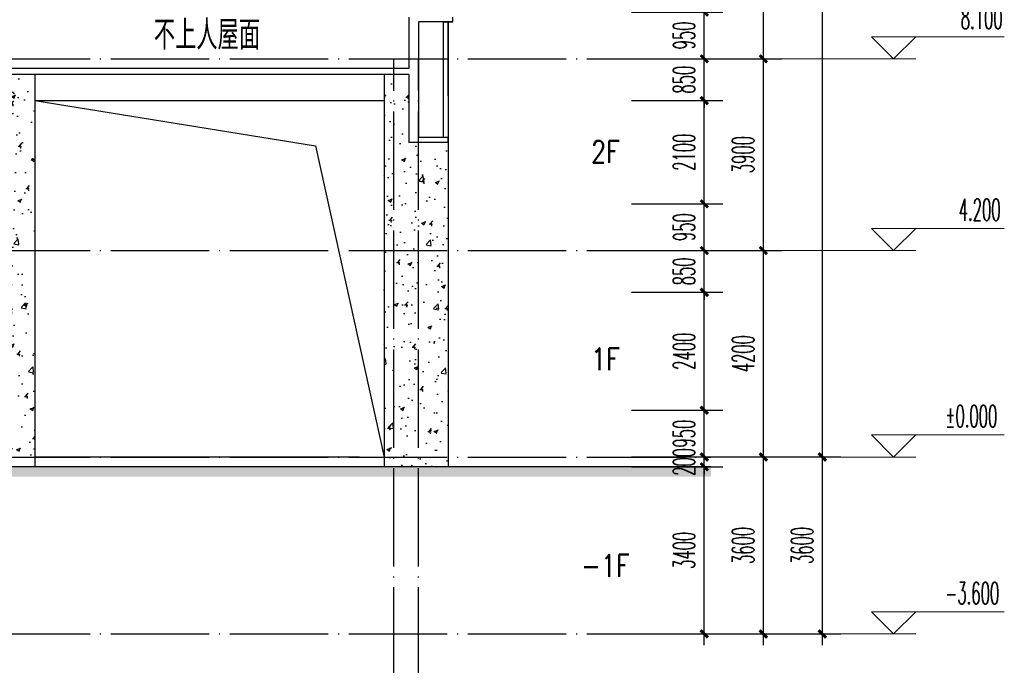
# Model space of a CAD drawing. Extents: x 1779708 to 7299578, y -1121471 to 88434.
# Tile 586 of 656: x 5553262 to 5573283, y -1009796 to -996662. Entities that reach past the tile are written whole.
import ezdxf

# ---------------------------------------------------------------- set-up
doc = ezdxf.new("R2010")
doc.units = 0
doc.header["$LTSCALE"] = 1000
doc.header["$MEASUREMENT"] = 0
doc.linetypes.add('DOTE', pattern=[2.42, 2, -0.2, 0.02, -0.2])
doc.layers.get('0').update_dxf_attribs({"linetype": 'CONTINUOUS'})
doc.layers.get('Defpoints').update_dxf_attribs({"linetype": 'CONTINUOUS'})
doc.layers.add('DIM_ELEV', color=3, linetype='CONTINUOUS', lineweight=13)
for name, color, linetype in [('DOTE', 1, 'DOTE'), ('PUB_DIM', 3, 'CONTINUOUS'), ('PUB_TEXT', 7, 'CONTINUOUS'), ('SPACE', 7, 'CONTINUOUS'), ('WALL', 255, 'CONTINUOUS'), ('可见线', 6, 'CONTINUOUS'), ('立面中线', 140, 'CONTINUOUS'), ('立面填充图例白', 7, 'CONTINUOUS'), ('立面粗线', 30, 'CONTINUOUS'), ('立面细线', 114, 'CONTINUOUS')]:
    doc.layers.add(name, color=color, linetype=linetype)
doc.styles.add('_TCH_DIM', font='SIMPLEX.shx', dxfattribs={"width": 0.7, "bigfont": 'GBCBIG.shx'})
doc.styles.add('_TCH_DIM_T3', font='SIMPLEX.shx', dxfattribs={"width": 0.494118, "bigfont": 'GBCBIG.shx'})
doc.styles.add('_TCH_SPACE', font='SIMPLEX', dxfattribs={"height": 5, "bigfont": 'GBCBIG'})
doc.styles.add('dim_font', font='SIMPLEX.shx', dxfattribs={"width": 0.8})
doc.dimstyles.new('_TCH_ARCH&&150', dxfattribs={"dimtxt": 446.25, "dimasz": 150, "dimexe": 375, "dimexo": 450, "dimgap": 189.375, "dimtad": 1, "dimdec": 0, "dimzin": 0, "dimdsep": 46, "dimtxsty": '_TCH_DIM_T3', "dimblk": 'ARCHTICK', "dimcen": 0.09, "dimdle": 225, "dimclrt": 7, "dimazin": 2, "dimtfac": 1, "dimtdec": 0, "dimtix": 1, "dimtmove": 2, "dimatfit": 3, "dimfxl": 250, "dimtolj": 1, "dimtzin": 0, "dimarcsym": 0})
pattern_1 = [(50, (0, -3328.6), (819.83101, -71.725885), [85.725, -942.975]), (355, (0, -3328.6), (-158.59272, 859.75489), [68.58, -754.38]), (100.451, (68.3, -3334.6), (661.24126, 788.0251), [72.855, -801.405]), (46.1842, (0, -3100), (1219.85568, -189.19048), [128.5875, -1414.4625]), (96.6356, (101.7, -3115.8), (1068.31906, 1113.415), [109.2825, -1202.1075]), (351.184, (0, -3100), (1068.32073, 1113.41303), [102.87, -1131.57]), (21, (114.3, -3157.15), (682.26696, -460.19483), [85.725, -942.975]), (326, (114.3, -3157.15), (278.10913, 828.84585), [68.58, -754.38]), (71.4514, (171.16, -3195.5), (960.37421, 368.65286), [72.855, -801.405]), (37.5, (0, -3328.6), (13.898715, 380.497675), [0, -745.236, 0, -765.81, 0, -757.2375]), (7.5, (0, -3328.6), (300.68848, 450.812587), [0, -436.626, 0, -728.091, 0, -288.6075]), (327.5, (-254.9, -3328.6), (610.157678, -25.779348), [0, -285.75, 0, -891.54, 0, -1183.005]), (317.5, (-369.2, -3328.6), (666.581316, 114.41921), [0, -371.475, 0, -592.074, 0, -840.105])]

# ---------------------------------------------------------------- blocks, each defined once
blk = doc.blocks.new('_ArchTick')
at = {"color": 0, "linetype": 'ByBlock', "const_width": 0.4}
blk.add_lwpolyline([(-0.5, -0.5), (0.5, 0.5)], dxfattribs=at)
blk = doc.blocks.new('*D223')
at = {"layer": 'Defpoints', "color": 0, "transparency": 16777216}
for p in [(5567650, -1005558), (5569583, -1005558), (5567650, -1009158)]:
    blk.add_point(p, dxfattribs=at)
at = {"layer": 'PUB_DIM', "color": 0, "lineweight": -2, "transparency": 16777216}
for p, q in [((5569583, -1009383), (5569583, -1005333)), ((5568100, -1005558), (5569958, -1005558)), ((5568100, -1009158), (5569958, -1009158))]:
    blk.add_line(p, q, dxfattribs=at)
at = {"layer": 'PUB_DIM', "color": 0, "lineweight": -2, "transparency": 16777216, "xscale": 150, "yscale": 150, "zscale": 150}
for p, rotation in [((5569583, -1005558), 90), ((5569583, -1009158), 270)]:
    blk.add_blockref('_ArchTick', p, dxfattribs=dict(at, rotation=rotation))
at = {"layer": 'PUB_DIM', "color": 7, "transparency": 16777216, "insert": (5569170, -1007358), "char_height": 446.2, "attachment_point": 5, "rotation": 90, "style": '_TCH_DIM_T3'}
blk.add_mtext('\\A1;3600', dxfattribs=at)
blk = doc.blocks.new('*D224')
at = {"layer": 'Defpoints', "color": 0, "transparency": 16777216}
for p in [(5567650, -981808), (5569583, -981808), (5567650, -1005558)]:
    blk.add_point(p, dxfattribs=at)
at = {"layer": 'PUB_DIM', "color": 0, "lineweight": -2, "transparency": 16777216}
for p, q in [((5569583, -1005783), (5569583, -981583)), ((5568100, -981808), (5569958, -981808)), ((5568100, -1005558), (5569958, -1005558))]:
    blk.add_line(p, q, dxfattribs=at)
at = {"layer": 'PUB_DIM', "color": 0, "lineweight": -2, "transparency": 16777216, "xscale": 150, "yscale": 150, "zscale": 150}
for p, rotation in [((5569583, -981808), 90), ((5569583, -1005558), 270)]:
    blk.add_blockref('_ArchTick', p, dxfattribs=dict(at, rotation=rotation))
at = {"layer": 'PUB_DIM', "color": 7, "transparency": 16777216, "insert": (5569170, -993683), "char_height": 446.2, "attachment_point": 5, "rotation": 90, "style": '_TCH_DIM_T3'}
blk.add_mtext('\\A1;23750', dxfattribs=at)
blk = doc.blocks.new('*D225')
at = {"layer": 'Defpoints', "color": 0, "transparency": 16777216}
for p in [(5566450, -1005558), (5568383, -1005558), (5566450, -1009158)]:
    blk.add_point(p, dxfattribs=at)
at = {"layer": 'PUB_DIM', "color": 0, "lineweight": -2, "transparency": 16777216}
for p, q in [((5568383, -1009383), (5568383, -1005333)), ((5566900, -1005558), (5568758, -1005558)), ((5566900, -1009158), (5568758, -1009158))]:
    blk.add_line(p, q, dxfattribs=at)
at = {"layer": 'PUB_DIM', "color": 0, "lineweight": -2, "transparency": 16777216, "xscale": 150, "yscale": 150, "zscale": 150}
for p, rotation in [((5568383, -1005558), 90), ((5568383, -1009158), 270)]:
    blk.add_blockref('_ArchTick', p, dxfattribs=dict(at, rotation=rotation))
at = {"layer": 'PUB_DIM', "color": 7, "transparency": 16777216, "insert": (5567970, -1007358), "char_height": 446.2, "attachment_point": 5, "rotation": 90, "style": '_TCH_DIM_T3'}
blk.add_mtext('\\A1;3600', dxfattribs=at)
blk = doc.blocks.new('*D226')
at = {"layer": 'Defpoints', "color": 0, "transparency": 16777216}
for p in [(5566450, -1001358), (5568383, -1001358), (5566450, -1005558)]:
    blk.add_point(p, dxfattribs=at)
at = {"layer": 'PUB_DIM', "color": 0, "lineweight": -2, "transparency": 16777216}
for p, q in [((5568383, -1005783), (5568383, -1001133)), ((5566900, -1001358), (5568758, -1001358)), ((5566900, -1005558), (5568758, -1005558))]:
    blk.add_line(p, q, dxfattribs=at)
at = {"layer": 'PUB_DIM', "color": 0, "lineweight": -2, "transparency": 16777216, "xscale": 150, "yscale": 150, "zscale": 150}
for p, rotation in [((5568383, -1001358), 90), ((5568383, -1005558), 270)]:
    blk.add_blockref('_ArchTick', p, dxfattribs=dict(at, rotation=rotation))
at = {"layer": 'PUB_DIM', "color": 7, "transparency": 16777216, "insert": (5567970, -1003458), "char_height": 446.2, "attachment_point": 5, "rotation": 90, "style": '_TCH_DIM_T3'}
blk.add_mtext('\\A1;4200', dxfattribs=at)
blk = doc.blocks.new('*D227')
at = {"layer": 'Defpoints', "color": 0, "transparency": 16777216}
for p in [(5566450, -997458), (5568383, -997458), (5566450, -1001358)]:
    blk.add_point(p, dxfattribs=at)
at = {"layer": 'PUB_DIM', "color": 0, "lineweight": -2, "transparency": 16777216}
for p, q in [((5568383, -1001583), (5568383, -997233)), ((5566900, -997458), (5568758, -997458)), ((5566900, -1001358), (5568758, -1001358))]:
    blk.add_line(p, q, dxfattribs=at)
at = {"layer": 'PUB_DIM', "color": 0, "lineweight": -2, "transparency": 16777216, "xscale": 150, "yscale": 150, "zscale": 150}
for p, rotation in [((5568383, -997458), 90), ((5568383, -1001358), 270)]:
    blk.add_blockref('_ArchTick', p, dxfattribs=dict(at, rotation=rotation))
at = {"layer": 'PUB_DIM', "color": 7, "transparency": 16777216, "insert": (5567970, -999408), "char_height": 446.2, "attachment_point": 5, "rotation": 90, "style": '_TCH_DIM_T3'}
blk.add_mtext('\\A1;3900', dxfattribs=at)
blk = doc.blocks.new('*D228')
at = {"layer": 'Defpoints', "color": 0, "transparency": 16777216}
for p in [(5566450, -993558), (5568383, -993558), (5566450, -997458)]:
    blk.add_point(p, dxfattribs=at)
at = {"layer": 'PUB_DIM', "color": 0, "lineweight": -2, "transparency": 16777216}
for p, q in [((5568383, -997683), (5568383, -993333)), ((5566900, -993558), (5568758, -993558)), ((5566900, -997458), (5568758, -997458))]:
    blk.add_line(p, q, dxfattribs=at)
at = {"layer": 'PUB_DIM', "color": 0, "lineweight": -2, "transparency": 16777216, "xscale": 150, "yscale": 150, "zscale": 150}
for p, rotation in [((5568383, -993558), 90), ((5568383, -997458), 270)]:
    blk.add_blockref('_ArchTick', p, dxfattribs=dict(at, rotation=rotation))
at = {"layer": 'PUB_DIM', "color": 7, "transparency": 16777216, "insert": (5567970, -995508), "char_height": 446.2, "attachment_point": 5, "rotation": 90, "style": '_TCH_DIM_T3'}
blk.add_mtext('\\A1;3900', dxfattribs=at)
blk = doc.blocks.new('*D422')
at = {"layer": 'Defpoints', "color": 0, "transparency": 16777216}
for p in [(5565250, -1005758), (5567183, -1005758), (5565250, -1009158)]:
    blk.add_point(p, dxfattribs=at)
at = {"layer": 'PUB_DIM', "color": 0, "lineweight": -2, "transparency": 16777216}
for p, q in [((5567183, -1009383), (5567183, -1005533)), ((5565700, -1005758), (5567558, -1005758)), ((5565700, -1009158), (5567558, -1009158))]:
    blk.add_line(p, q, dxfattribs=at)
at = {"layer": 'PUB_DIM', "color": 0, "lineweight": -2, "transparency": 16777216, "xscale": 150, "yscale": 150, "zscale": 150}
for p, rotation in [((5567183, -1005758), 90), ((5567183, -1009158), 270)]:
    blk.add_blockref('_ArchTick', p, dxfattribs=dict(at, rotation=rotation))
at = {"layer": 'PUB_DIM', "color": 7, "transparency": 16777216, "insert": (5566770, -1007458), "char_height": 446.2, "attachment_point": 5, "rotation": 90, "style": '_TCH_DIM_T3'}
blk.add_mtext('\\A1;3400', dxfattribs=at)
blk = doc.blocks.new('*D423')
at = {"layer": 'Defpoints', "color": 0, "transparency": 16777216}
for p in [(5565250, -1005558), (5567183, -1005558), (5565250, -1005758)]:
    blk.add_point(p, dxfattribs=at)
at = {"layer": 'PUB_DIM', "color": 0, "lineweight": -2, "transparency": 16777216}
for p, q in [((5567183, -1005558), (5567183, -1005408)), ((5565700, -1005558), (5567558, -1005558)), ((5567183, -1005758), (5567183, -1005558)), ((5565700, -1005758), (5567558, -1005758)), ((5567183, -1005758), (5567183, -1005908))]:
    blk.add_line(p, q, dxfattribs=at)
at = {"layer": 'PUB_DIM', "color": 0, "lineweight": -2, "transparency": 16777216, "xscale": 150, "yscale": 150, "zscale": 150}
for p, rotation in [((5567183, -1005558), 270), ((5567183, -1005758), 90)]:
    blk.add_blockref('_ArchTick', p, dxfattribs=dict(at, rotation=rotation))
at = {"layer": 'PUB_DIM', "color": 7, "transparency": 16777216, "insert": (5566770, -1005658), "char_height": 446.2, "attachment_point": 5, "rotation": 90, "style": '_TCH_DIM_T3'}
blk.add_mtext('\\A1;200', dxfattribs=at)
blk = doc.blocks.new('*D424')
at = {"layer": 'Defpoints', "color": 0, "transparency": 16777216}
for p in [(5565250, -1004608), (5567183, -1004608), (5565250, -1005558)]:
    blk.add_point(p, dxfattribs=at)
at = {"layer": 'PUB_DIM', "color": 0, "lineweight": -2, "transparency": 16777216}
for p, q in [((5567183, -1005783), (5567183, -1004383)), ((5565700, -1004608), (5567558, -1004608)), ((5565700, -1005558), (5567558, -1005558))]:
    blk.add_line(p, q, dxfattribs=at)
at = {"layer": 'PUB_DIM', "color": 0, "lineweight": -2, "transparency": 16777216, "xscale": 150, "yscale": 150, "zscale": 150}
for p, rotation in [((5567183, -1004608), 90), ((5567183, -1005558), 270)]:
    blk.add_blockref('_ArchTick', p, dxfattribs=dict(at, rotation=rotation))
at = {"layer": 'PUB_DIM', "color": 7, "transparency": 16777216, "insert": (5566770, -1005083), "char_height": 446.2, "attachment_point": 5, "rotation": 90, "style": '_TCH_DIM_T3'}
blk.add_mtext('\\A1;950', dxfattribs=at)
blk = doc.blocks.new('*D425')
at = {"layer": 'Defpoints', "color": 0, "transparency": 16777216}
for p in [(5565250, -1002208), (5567183, -1002208), (5565250, -1004608)]:
    blk.add_point(p, dxfattribs=at)
at = {"layer": 'PUB_DIM', "color": 0, "lineweight": -2, "transparency": 16777216}
for p, q in [((5567183, -1004833), (5567183, -1001983)), ((5565700, -1002208), (5567558, -1002208)), ((5565700, -1004608), (5567558, -1004608))]:
    blk.add_line(p, q, dxfattribs=at)
at = {"layer": 'PUB_DIM', "color": 0, "lineweight": -2, "transparency": 16777216, "xscale": 150, "yscale": 150, "zscale": 150}
for p, rotation in [((5567183, -1002208), 90), ((5567183, -1004608), 270)]:
    blk.add_blockref('_ArchTick', p, dxfattribs=dict(at, rotation=rotation))
at = {"layer": 'PUB_DIM', "color": 7, "transparency": 16777216, "insert": (5566770, -1003408), "char_height": 446.2, "attachment_point": 5, "rotation": 90, "style": '_TCH_DIM_T3'}
blk.add_mtext('\\A1;2400', dxfattribs=at)
blk = doc.blocks.new('*D426')
at = {"layer": 'Defpoints', "color": 0, "transparency": 16777216}
for p in [(5565250, -1001358), (5567183, -1001358), (5565250, -1002208)]:
    blk.add_point(p, dxfattribs=at)
at = {"layer": 'PUB_DIM', "color": 0, "lineweight": -2, "transparency": 16777216}
for p, q in [((5567183, -1001358), (5567183, -1001208)), ((5565700, -1001358), (5567558, -1001358)), ((5567183, -1002208), (5567183, -1001358)), ((5565700, -1002208), (5567558, -1002208)), ((5567183, -1002208), (5567183, -1002358))]:
    blk.add_line(p, q, dxfattribs=at)
at = {"layer": 'PUB_DIM', "color": 0, "lineweight": -2, "transparency": 16777216, "xscale": 150, "yscale": 150, "zscale": 150}
for p, rotation in [((5567183, -1001358), 270), ((5567183, -1002208), 90)]:
    blk.add_blockref('_ArchTick', p, dxfattribs=dict(at, rotation=rotation))
at = {"layer": 'PUB_DIM', "color": 7, "transparency": 16777216, "insert": (5566770, -1001783), "char_height": 446.2, "attachment_point": 5, "rotation": 90, "style": '_TCH_DIM_T3'}
blk.add_mtext('\\A1;850', dxfattribs=at)
blk = doc.blocks.new('*D427')
at = {"layer": 'Defpoints', "color": 0, "transparency": 16777216}
for p in [(5565250, -1000408), (5567183, -1000408), (5565250, -1001358)]:
    blk.add_point(p, dxfattribs=at)
at = {"layer": 'PUB_DIM', "color": 0, "lineweight": -2, "transparency": 16777216}
for p, q in [((5567183, -1001583), (5567183, -1000183)), ((5565700, -1000408), (5567558, -1000408)), ((5565700, -1001358), (5567558, -1001358))]:
    blk.add_line(p, q, dxfattribs=at)
at = {"layer": 'PUB_DIM', "color": 0, "lineweight": -2, "transparency": 16777216, "xscale": 150, "yscale": 150, "zscale": 150}
for p, rotation in [((5567183, -1000408), 90), ((5567183, -1001358), 270)]:
    blk.add_blockref('_ArchTick', p, dxfattribs=dict(at, rotation=rotation))
at = {"layer": 'PUB_DIM', "color": 7, "transparency": 16777216, "insert": (5566770, -1000883), "char_height": 446.2, "attachment_point": 5, "rotation": 90, "style": '_TCH_DIM_T3'}
blk.add_mtext('\\A1;950', dxfattribs=at)
blk = doc.blocks.new('*D428')
at = {"layer": 'Defpoints', "color": 0, "transparency": 16777216}
for p in [(5565250, -998308), (5567183, -998308), (5565250, -1000408)]:
    blk.add_point(p, dxfattribs=at)
at = {"layer": 'PUB_DIM', "color": 0, "lineweight": -2, "transparency": 16777216}
for p, q in [((5567183, -1000633), (5567183, -998083)), ((5565700, -998308), (5567558, -998308)), ((5565700, -1000408), (5567558, -1000408))]:
    blk.add_line(p, q, dxfattribs=at)
at = {"layer": 'PUB_DIM', "color": 0, "lineweight": -2, "transparency": 16777216, "xscale": 150, "yscale": 150, "zscale": 150}
for p, rotation in [((5567183, -998308), 90), ((5567183, -1000408), 270)]:
    blk.add_blockref('_ArchTick', p, dxfattribs=dict(at, rotation=rotation))
at = {"layer": 'PUB_DIM', "color": 7, "transparency": 16777216, "insert": (5566770, -999358), "char_height": 446.2, "attachment_point": 5, "rotation": 90, "style": '_TCH_DIM_T3'}
blk.add_mtext('\\A1;2100', dxfattribs=at)
blk = doc.blocks.new('*D429')
at = {"layer": 'Defpoints', "color": 0, "transparency": 16777216}
for p in [(5565250, -997458), (5567183, -997458), (5565250, -998308)]:
    blk.add_point(p, dxfattribs=at)
at = {"layer": 'PUB_DIM', "color": 0, "lineweight": -2, "transparency": 16777216}
for p, q in [((5567183, -997458), (5567183, -997308)), ((5565700, -997458), (5567558, -997458)), ((5567183, -998308), (5567183, -997458)), ((5565700, -998308), (5567558, -998308)), ((5567183, -998308), (5567183, -998458))]:
    blk.add_line(p, q, dxfattribs=at)
at = {"layer": 'PUB_DIM', "color": 0, "lineweight": -2, "transparency": 16777216, "xscale": 150, "yscale": 150, "zscale": 150}
for p, rotation in [((5567183, -997458), 270), ((5567183, -998308), 90)]:
    blk.add_blockref('_ArchTick', p, dxfattribs=dict(at, rotation=rotation))
at = {"layer": 'PUB_DIM', "color": 7, "transparency": 16777216, "insert": (5566770, -997883), "char_height": 446.2, "attachment_point": 5, "rotation": 90, "style": '_TCH_DIM_T3'}
blk.add_mtext('\\A1;850', dxfattribs=at)
blk = doc.blocks.new('*D430')
at = {"layer": 'Defpoints', "color": 0, "transparency": 16777216}
for p in [(5565250, -996508), (5567183, -996508), (5565250, -997458)]:
    blk.add_point(p, dxfattribs=at)
at = {"layer": 'PUB_DIM', "color": 0, "lineweight": -2, "transparency": 16777216}
for p, q in [((5567183, -997683), (5567183, -996283)), ((5565700, -996508), (5567558, -996508)), ((5565700, -997458), (5567558, -997458))]:
    blk.add_line(p, q, dxfattribs=at)
at = {"layer": 'PUB_DIM', "color": 0, "lineweight": -2, "transparency": 16777216, "xscale": 150, "yscale": 150, "zscale": 150}
for p, rotation in [((5567183, -996508), 90), ((5567183, -997458), 270)]:
    blk.add_blockref('_ArchTick', p, dxfattribs=dict(at, rotation=rotation))
at = {"layer": 'PUB_DIM', "color": 7, "transparency": 16777216, "insert": (5566770, -996983), "char_height": 446.2, "attachment_point": 5, "rotation": 90, "style": '_TCH_DIM_T3'}
blk.add_mtext('\\A1;950', dxfattribs=at)
blk = doc.blocks.new('*D431')
at = {"layer": 'Defpoints', "color": 0, "transparency": 16777216}
for p in [(5565250, -994408), (5567183, -994408), (5565250, -996508)]:
    blk.add_point(p, dxfattribs=at)
at = {"layer": 'PUB_DIM', "color": 0, "lineweight": -2, "transparency": 16777216}
for p, q in [((5567183, -996733), (5567183, -994183)), ((5565700, -994408), (5567558, -994408)), ((5565700, -996508), (5567558, -996508))]:
    blk.add_line(p, q, dxfattribs=at)
at = {"layer": 'PUB_DIM', "color": 0, "lineweight": -2, "transparency": 16777216, "xscale": 150, "yscale": 150, "zscale": 150}
for p, rotation in [((5567183, -994408), 90), ((5567183, -996508), 270)]:
    blk.add_blockref('_ArchTick', p, dxfattribs=dict(at, rotation=rotation))
at = {"layer": 'PUB_DIM', "color": 7, "transparency": 16777216, "insert": (5566770, -995458), "char_height": 446.2, "attachment_point": 5, "rotation": 90, "style": '_TCH_DIM_T3'}
blk.add_mtext('\\A1;2100', dxfattribs=at)

msp = doc.modelspace()

# ---------------------------------------------------------------- hatches: boundary and pattern name
at = {"layer": '立面填充图例白'}
h = msp.add_hatch(dxfattribs=at)
h.set_pattern_fill('AR-CONC', color=0, scale=450, style=0)
h.set_pattern_definition(pattern_1)
h.paths.add_polyline_path([(5553571.5, -997778.3), (5552971.5, -997778.3), (5552971.5, -1001358.3), (5553571.5, -1001358.3)])
h.paths.add_polyline_path([(5552971.5, -999158.3), (5552371.5, -999158.3), (5552271.5, -999158.3), (5552271.5, -1001358.3), (5552971.5, -1001358.3)])
h.paths.add_polyline_path([(5552971.5, -1001358.3), (5552271.5, -1001358.3), (5552271.5, -1005558.3), (5552971.5, -1005558.3)])
h.paths.add_polyline_path([(5553571.5, -1001358.3), (5552971.5, -1001358.3), (5552971.5, -1005558.3), (5553571.5, -1005558.3)])
h.paths.add_polyline_path([(5552971.5, -1005558.3), (5552271.5, -1005558.3), (5552271.5, -1005758.3), (5552971.5, -1005758.3)])
h.paths.add_polyline_path([(5553571.5, -1005558.3), (5552971.5, -1005558.3), (5552971.5, -1005758.3), (5553571.5, -1005758.3)])
h = msp.add_hatch(dxfattribs=at)
h.set_pattern_fill('AR-CONC', color=0, scale=450, style=0)
h.set_pattern_definition(pattern_1)
h.paths.add_polyline_path([(5561371.5, -999158.3), (5561171.5, -999158.3), (5561171.5, -997778.3), (5560871.5, -997778.3), (5560871.5, -1001358.3), (5561371.5, -1001358.3)])
h.paths.add_polyline_path([(5560871.5, -997778.3), (5560671.5, -997778.3), (5560671.5, -1001358.3), (5560871.5, -1001358.3)])
h.paths.add_polyline_path([(5561971.5, -999158.3), (5561871.5, -999158.3), (5561371.5, -999158.3), (5561371.5, -1001358.3), (5561971.5, -1001358.3)])
h = msp.add_hatch(dxfattribs=at)
h.set_pattern_fill('AR-CONC', color=0, scale=450, style=0)
h.set_pattern_definition(pattern_1)
h.paths.add_polyline_path([(5561971.5, -1001358.3), (5561371.5, -1001358.3), (5561371.5, -1005558.3), (5561971.5, -1005558.3)])
h.paths.add_polyline_path([(5561371.5, -1001358.3), (5560871.5, -1001358.3), (5560871.5, -1005558.3), (5561371.5, -1005558.3)])
h.paths.add_polyline_path([(5560871.5, -1001358.3), (5560671.5, -1001358.3), (5560671.5, -1005558.3), (5560871.5, -1005558.3)])
h.paths.add_polyline_path([(5560871.5, -1005558.3), (5560671.5, -1005558.3), (5560671.5, -1005758.3), (5560871.5, -1005758.3)])
h.paths.add_polyline_path([(5561371.5, -1005558.3), (5560871.5, -1005558.3), (5560871.5, -1005758.3), (5561371.5, -1005758.3)])
h.paths.add_polyline_path([(5561971.5, -1005558.3), (5561371.5, -1005558.3), (5561371.5, -1005758.3), (5561971.5, -1005758.3)])

# ---------------------------------------------------------------- linework, layer by layer
at = {"layer": 'DIM_ELEV'}
for p, q in [((5571032.7, -997458.3), (5570582.7, -997008.3)), ((5570582.7, -997008.3), (5573282.7, -997008.3)), ((5571032.7, -997458.3), (5571482.7, -997008.3)), ((5568557.7, -997458.3), (5571482.7, -997458.3)), ((5571032.7, -1001358.3), (5570582.7, -1000908.3)), ((5570582.7, -1000908.3), (5573282.7, -1000908.3)), ((5571032.7, -1001358.3), (5571482.7, -1000908.3)), ((5568557.7, -1001358.3), (5571482.7, -1001358.3)), ((5571032.7, -1005558.3), (5570582.7, -1005108.3)), ((5570582.7, -1005108.3), (5573282.7, -1005108.3)), ((5571032.7, -1005558.3), (5571482.7, -1005108.3)), ((5568557.7, -1005558.3), (5571482.7, -1005558.3)), ((5571032.7, -1009158.3), (5570582.7, -1008708.3)), ((5570582.7, -1008708.3), (5573282.7, -1008708.3)), ((5571032.7, -1009158.3), (5571482.7, -1008708.3)), ((5568557.7, -1009158.3), (5571482.7, -1009158.3))]:
    msp.add_line(p, q, dxfattribs=at)
at = {"layer": 'DOTE'}
for p, q in [((5477674.9, -997458.3), (5567316.7, -997458.3)), ((5560871.5, -1010208.3), (5560871.5, -997458.3)), ((5561371.5, -1010208.3), (5561371.5, -997458.3)), ((5477674.9, -1001358.3), (5567316.7, -1001358.3)), ((5477674.9, -1005558.3), (5567316.7, -1005558.3)), ((5477674.9, -1009158.3), (5567316.7, -1009158.3))]:
    msp.add_line(p, q, dxfattribs=at)
at = {"layer": 'WALL'}
for p, q in [((5561171.5, -996608.3), (5561171.5, -996708.3)), ((5562071.5, -996708.3), (5562071.5, -996608.3)), ((5561171.5, -996708.3), (5561171.5, -997658.3)), ((5561371.5, -996708.3), (5561371.5, -997758.3)), ((5561871.5, -996708.3), (5561371.5, -996708.3)), ((5562071.5, -996708.3), (5561871.5, -996708.3)), ((5561871.5, -996708.3), (5561871.5, -999058.3)), ((5561971.5, -996708.3), (5561971.5, -999058.3)), ((5561171.5, -997658.3), (5552971.5, -997658.3)), ((5561171.5, -997778.3), (5552971.5, -997778.3)), ((5561171.5, -997778.3), (5561171.5, -999158.3)), ((5561371.5, -997758.3), (5561371.5, -999058.3)), ((5561871.5, -999158.3), (5561171.5, -999158.3)), ((5561871.5, -999058.3), (5561371.5, -999058.3)), ((5561971.5, -999058.3), (5561871.5, -999058.3)), ((5561971.5, -999158.3), (5561871.5, -999158.3)), ((5561971.5, -999158.3), (5561971.5, -999058.3))]:
    msp.add_line(p, q, dxfattribs=at)
at = {"layer": '可见线', "const_width": 200}
msp.add_lwpolyline([(5497191.5, -1005758.3), (5502821.5, -1005758.3), (5518470.8, -1005858.3), (5567316.7, -1005858.3)], dxfattribs=at)
at = {"layer": '可见线'}
msp.add_lwpolyline([(5567316.7, -1005758.3), (5518471.5, -1005758.3)], dxfattribs=at)
at = {"layer": '立面中线'}
msp.add_lwpolyline([(5560171.5, -1005558.3), (5553571.5, -1005558.3)], dxfattribs=at)
at = {"layer": '立面粗线'}
for p, q in [((5562071.5, -996708.3), (5562071.5, -996608.3)), ((5561971.5, -998208.3), (5561971.5, -996708.3)), ((5561971.5, -996708.3), (5562071.5, -996708.3))]:
    msp.add_line(p, q, dxfattribs=at)
for points in [[(5561871.5, -996708.3), (5561971.5, -996708.3)], [(5553571.5, -997778.3), (5553571.5, -1005758.3)], [(5560671.5, -997778.3), (5560671.5, -1005758.3)], [(5561971.5, -998208.3), (5561971.5, -1005758.3)]]:
    msp.add_lwpolyline(points, dxfattribs=at)
at = {"layer": '立面细线'}
for points in [[(5553571.5, -998308.3), (5559273.9, -999228.2), (5560671.5, -1005558.3)], [(5553571.5, -998308.3), (5560671.5, -998308.3)]]:
    msp.add_lwpolyline(points, dxfattribs=at)

# ---------------------------------------------------------------- texts
at = {"layer": 'PUB_DIM', "color": 7, "char_height": 450, "attachment_point": 5, "style": 'dim_font'}
for s, insert in [('2F', (5565172.7, -999348.3)), ('1F', (5565172.7, -1003568)), ('-1F', (5565172.7, -1007768))]:
    msp.add_mtext(s, dxfattribs=dict(at, insert=insert))
at = {"layer": 'PUB_TEXT', "color": 7, "style": '_TCH_DIM', "width": 0.494118}
for s, p in [('8.100', (5572397.7, -996850.8)), ('4.200', (5572355.7, -1000750.8)), ('%%P0.000', (5572082.7, -1004950.8)), ('-3.600', (5572082.7, -1008550.8))]:
    msp.add_text(s, height=446.25, dxfattribs=at).set_placement(p)
at = {"layer": 'SPACE', "style": '_TCH_SPACE'}
msp.add_text('不上人屋面', height=600, dxfattribs=at).set_placement((5555989.8, -997273.2))

# ---------------------------------------------------------------- dimensions: what is measured, and where the dimension line sits
at = {"layer": 'PUB_DIM'}
for p1, p2, picture, middle in [((5567649.9, -1005558.3), (5567649.9, -981808.3), '*D224', (5569170.2, -993683.3)), ((5566449.9, -997458.3), (5566449.9, -993558.3), '*D228', (5567970.2, -995508.3)), ((5565249.9, -996508.3), (5565249.9, -994408.3), '*D431', (5566770.2, -995458.3)), ((5565249.9, -997458.3), (5565249.9, -996508.3), '*D430', (5566770.2, -996983.3)), ((5565249.9, -998308.3), (5565249.9, -997458.3), '*D429', (5566770.2, -997883.3)), ((5566449.9, -1001358.3), (5566449.9, -997458.3), '*D227', (5567970.2, -999408.3)), ((5565249.9, -1000408.3), (5565249.9, -998308.3), '*D428', (5566770.2, -999358.3)), ((5565249.9, -1001358.3), (5565249.9, -1000408.3), '*D427', (5566770.2, -1000883.3)), ((5565249.9, -1002208.3), (5565249.9, -1001358.3), '*D426', (5566770.2, -1001783.3)), ((5566449.9, -1005558.3), (5566449.9, -1001358.3), '*D226', (5567970.2, -1003458.3)), ((5565249.9, -1004608.3), (5565249.9, -1002208.3), '*D425', (5566770.2, -1003408.3)), ((5565249.9, -1005558.3), (5565249.9, -1004608.3), '*D424', (5566770.2, -1005083.3)), ((5565249.9, -1005758.3), (5565249.9, -1005558.3), '*D423', (5566770.2, -1005658.3)), ((5566449.9, -1009158.3), (5566449.9, -1005558.3), '*D225', (5567970.2, -1007358.3)), ((5567649.9, -1009158.3), (5567649.9, -1005558.3), '*D223', (5569170.2, -1007358.3)), ((5565249.9, -1009158.3), (5565249.9, -1005758.3), '*D422', (5566770.2, -1007458.3))]:
    dim = msp.add_aligned_dim(p1=p1, p2=p2, distance=-1932.8, dimstyle='_TCH_ARCH&&150', dxfattribs=at)
    dim.commit()
    dim.dimension.update_dxf_attribs({"geometry": picture, "text_midpoint": middle})

doc.saveas('drawing.dxf')
